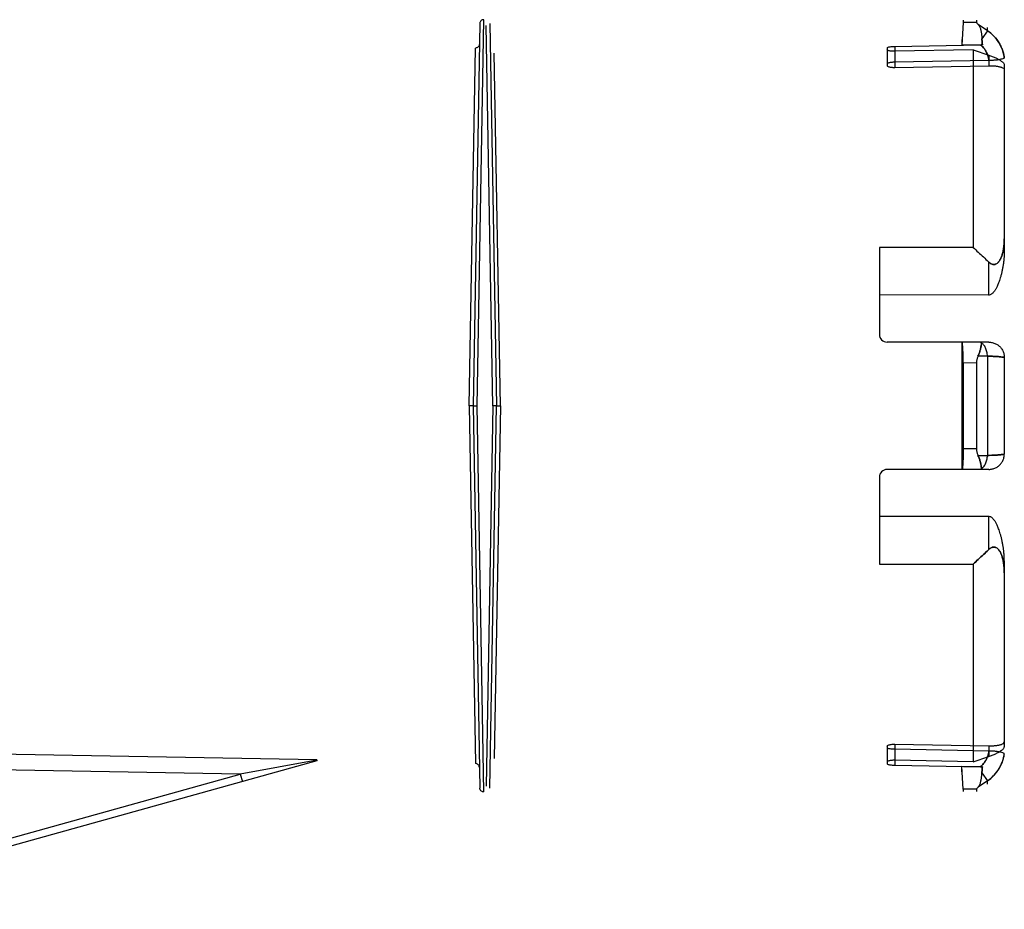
# Model space of a CAD drawing. Header units: millimetres. Extents: x 0 to 297, y 0 to 210.
# Tile 308 of 455: x 143.828 to 144.837, y 159.623 to 160.535. Entities that reach past the tile are written whole.
import ezdxf

# ---------------------------------------------------------------- set-up
doc = ezdxf.new("R2010")
doc.units = ezdxf.units.MM
doc.header["$LTSCALE"] = 16.335
doc.layers.add('INTFCLR_144815', color=7, linetype='CONTINUOUS')

msp = doc.modelspace()

# ---------------------------------------------------------------- linework, layer by layer
at = {"layer": 'INTFCLR_144815', "color": 9, "linetype": 'Continuous'}
for p, q in [((144.2966, 160.1393), (144.3034, 160.5349)), ((144.8081, 160.532), (144.7945, 160.5321)), ((144.2994, 160.531), (144.2926, 160.1393)), ((144.3126, 160.1393), (144.3058, 160.5291)), ((144.3126, 160.1393), (144.3058, 160.5291)), ((144.3097, 160.531), (144.3166, 160.1393)), ((144.8193, 160.5236), (144.8097, 160.5301)), ((144.8193, 160.5236), (144.8137, 160.5152)), ((144.8193, 160.5236), (144.8193, 160.5269)), ((144.2886, 160.1393), (144.2951, 160.5058)), ((144.7166, 160.506), (144.7166, 160.4878)), ((144.7246, 160.5076), (144.7246, 160.486)), ((144.3207, 160.1393), (144.3143, 160.5006)), ((144.3207, 160.1393), (144.3143, 160.5006)), ((144.8206, 160.4986), (144.8206, 160.4878)), ((144.8366, 160.4888), (144.8366, 160.4836)), ((144.8366, 160.3105), (144.8366, 160.2981)), ((144.8203, 160.2869), (144.8203, 160.2526)), ((144.8208, 160.2045), (144.8109, 160.2045)), ((144.8193, 160.1902), (144.8096, 160.1902)), ((144.8193, 160.1902), (144.8193, 160.0884)), ((144.8081, 160.1832), (144.7945, 160.1831)), ((144.2886, 160.1393), (144.2951, 159.7727)), ((144.2926, 160.1393), (144.2994, 159.7476)), ((144.3034, 159.7437), (144.2966, 160.1393)), ((144.3126, 160.1393), (144.3058, 159.7495)), ((144.3126, 160.1393), (144.3058, 159.7495)), ((144.3097, 159.7476), (144.3166, 160.1393)), ((144.3207, 160.1393), (144.3143, 159.778)), ((144.3207, 160.1393), (144.3143, 159.778)), ((144.7945, 160.0955), (144.8081, 160.0954)), ((144.8096, 160.0884), (144.8193, 160.0884)), ((144.8208, 160.0741), (144.8109, 160.0741)), ((144.8203, 160.026), (144.8203, 159.9917)), ((144.8366, 159.9805), (144.8366, 159.9681)), ((144.1326, 159.7766), (143.6, 159.7859)), ((144.7166, 159.7907), (144.7166, 159.7726)), ((144.7246, 159.7926), (144.7246, 159.771)), ((144.8206, 159.7908), (144.8206, 159.78)), ((144.8366, 159.795), (144.8366, 159.7898)), ((144.1326, 159.7762), (144.0541, 159.762)), ((144.1326, 159.7756), (143.5872, 159.6234)), ((144.0541, 159.762), (143.6, 159.7699)), ((143.5952, 159.6339), (144.0541, 159.762)), ((144.0541, 159.762), (144.0563, 159.7543)), ((144.8137, 159.7633), (144.8193, 159.755)), ((144.8081, 159.7466), (144.7945, 159.7465)), ((144.8193, 159.755), (144.8097, 159.7485)), ((144.8193, 159.7517), (144.8193, 159.755))]:
    msp.add_line(p, q, dxfattribs=at)
at = {"layer": 'INTFCLR_144815', "color": 6, "linetype": 'Continuous'}
for p, q in [((144.7945, 160.5321), (144.7931, 160.5088)), ((144.7945, 160.5345), (144.7945, 160.5321)), ((144.8081, 160.5345), (144.8081, 160.532)), ((144.7931, 160.5145), (144.7931, 160.5088)), ((144.7246, 160.5076), (144.8121, 160.5092)), ((144.8046, 160.504), (144.7246, 160.5025)), ((144.8142, 160.5092), (144.7931, 160.5088)), ((144.8046, 160.504), (144.8046, 160.3015)), ((144.8046, 160.504), (144.8206, 160.4986)), ((144.8121, 160.5092), (144.8135, 160.5092)), ((144.8142, 160.5092), (144.8128, 160.5092)), ((144.8208, 160.493), (144.7246, 160.4913)), ((144.8366, 160.4959), (144.8366, 160.4993)), ((144.7246, 160.486), (144.8206, 160.4878)), ((144.8366, 160.4836), (144.8366, 160.3105)), ((144.7086, 160.3015), (144.7086, 160.2125)), ((144.8046, 160.3015), (144.7086, 160.3015)), ((144.8203, 160.2526), (144.7086, 160.2529)), ((144.8109, 160.2045), (144.7166, 160.2045)), ((144.7931, 160.2045), (144.7931, 160.0741)), ((144.7945, 160.1831), (144.7945, 160.0955)), ((144.8081, 160.1832), (144.8081, 160.0954)), ((144.8366, 160.1888), (144.8366, 160.0898)), ((144.2926, 160.1393), (144.2886, 160.1393)), ((144.2926, 160.1393), (144.2966, 160.1393)), ((144.3166, 160.1393), (144.3126, 160.1393)), ((144.3166, 160.1393), (144.3207, 160.1393)), ((144.8109, 160.0741), (144.7166, 160.0741)), ((144.7086, 160.0661), (144.7086, 159.9771)), ((144.8203, 160.026), (144.7086, 160.0257)), ((144.7086, 159.9771), (144.8046, 159.9771)), ((144.8046, 159.9771), (144.8046, 159.7746)), ((144.8366, 159.9681), (144.8366, 159.795)), ((144.7246, 159.7926), (144.8206, 159.7908)), ((144.8208, 159.7855), (144.7246, 159.7873)), ((144.1326, 159.7766), (144.1326, 159.7756)), ((144.8046, 159.7746), (144.7246, 159.7761)), ((144.8046, 159.7746), (144.8206, 159.78)), ((144.8366, 159.7793), (144.8366, 159.7827)), ((144.7246, 159.771), (144.8121, 159.7694)), ((144.7931, 159.7641), (144.7931, 159.7698)), ((144.8142, 159.7694), (144.7931, 159.7698)), ((144.7945, 159.7465), (144.7931, 159.7698)), ((144.8121, 159.7694), (144.8135, 159.7694)), ((144.8142, 159.7694), (144.8128, 159.7694)), ((144.7945, 159.7465), (144.7945, 159.7441)), ((144.8081, 159.7466), (144.8081, 159.7441))]:
    msp.add_line(p, q, dxfattribs=at)
at = {"layer": 'INTFCLR_144815', "color": 9, "linetype": 'Continuous'}
for centre, start, end in [((144.7969, 160.4903), 7.908, 55.9221), ((144.7969, 159.7882), 304.0779, 352.0919)]:
    msp.add_arc(centre, 0.0401, start, end, dxfattribs=at)
at = {"layer": 'INTFCLR_144815', "color": 6, "linetype": 'Continuous'}
for centre, radius, start, end in [((144.7166, 160.2125), 0.008, 180, 270), ((144.3186, 162.0519), 1.9126, 269.9393, 270.0613), ((144.7166, 160.0661), 0.008, 90, 180)]:
    msp.add_arc(centre, radius, start, end, dxfattribs=at)
at = {"layer": 'INTFCLR_144815', "color": 9, "linetype": 'Continuous'}
for points, knots in [([(144.3034, 160.5349), (144.3032, 160.5349), (144.3027, 160.5349), (144.3017, 160.5346), (144.3005, 160.5339), (144.2998, 160.5327), (144.2995, 160.5317), (144.2994, 160.5312), (144.2994, 160.531)], [0, 0, 0, 0, 0.125, 0.25, 0.5, 0.749999, 0.874999, 1, 1, 1, 1]), ([(144.8193, 160.5236), (144.8203, 160.5229), (144.8221, 160.5216), (144.8243, 160.5196), (144.8276, 160.5163), (144.8303, 160.5127), (144.8324, 160.5089), (144.8337, 160.5062), (144.8348, 160.5035), (144.8356, 160.5006), (144.8362, 160.4983), (144.8365, 160.4967), (144.8366, 160.4959)], [0, 0, 0, 0, 0.104066, 0.197481, 0.263672, 0.525448, 0.591388, 0.657535, 0.789311, 0.855378, 0.921244, 1, 1, 1, 1]), ([(144.8121, 160.5092), (144.8122, 160.509), (144.8127, 160.5086), (144.8135, 160.5079), (144.8154, 160.506), (144.817, 160.5039), (144.8183, 160.5015), (144.819, 160.4999), (144.8197, 160.4983), (144.8202, 160.4966), (144.8205, 160.4952), (144.8207, 160.494), (144.8208, 160.4933), (144.8208, 160.493)], [0, 0, 0, 0, 0.029386, 0.10033, 0.171275, 0.455053, 0.525998, 0.596942, 0.738831, 0.809776, 0.88072, 0.966115, 1, 1, 1, 1]), ([(144.8208, 160.493), (144.8208, 160.4933), (144.8207, 160.494), (144.8205, 160.4952), (144.8202, 160.4966), (144.8194, 160.4991), (144.8183, 160.5016), (144.8169, 160.5038), (144.8159, 160.5053), (144.8145, 160.507), (144.813, 160.5083), (144.8122, 160.509), (144.8121, 160.5092)], [0, 0, 0, 0, 0.033544, 0.11915, 0.190016, 0.260882, 0.544348, 0.615214, 0.68608, 0.827813, 0.969546, 1, 1, 1, 1]), ([(144.8193, 160.1902), (144.8192, 160.1917), (144.8188, 160.1946), (144.8175, 160.1985), (144.8157, 160.2017), (144.814, 160.2032), (144.8131, 160.2037)], [0, 0, 0, 0, 0.292893, 0.563554, 0.80036, 1, 1, 1, 1]), ([(144.8193, 160.1902), (144.8205, 160.1902), (144.8222, 160.1901), (144.8245, 160.19), (144.8273, 160.1899), (144.8308, 160.1896), (144.8343, 160.1893), (144.8361, 160.189), (144.8366, 160.1888)], [0, 0, 0, 0, 0.202921, 0.298451, 0.388725, 0.694315, 0.90609, 1, 1, 1, 1]), ([(144.8366, 160.1888), (144.836, 160.189), (144.8342, 160.1893), (144.8321, 160.1895), (144.8301, 160.1897), (144.8284, 160.1898), (144.8248, 160.19), (144.8216, 160.1901), (144.8193, 160.1902)], [0, 0, 0, 0, 0.110897, 0.304869, 0.373021, 0.447471, 0.611916, 1, 1, 1, 1]), ([(144.8131, 160.0749), (144.814, 160.0754), (144.8157, 160.0769), (144.8175, 160.0801), (144.8188, 160.084), (144.8192, 160.0869), (144.8193, 160.0884)], [0, 0, 0, 0, 0.199639, 0.436446, 0.707107, 1, 1, 1, 1]), ([(144.8366, 160.0898), (144.8356, 160.0894), (144.8338, 160.0893), (144.8303, 160.0889), (144.8273, 160.0887), (144.8245, 160.0886), (144.8222, 160.0885), (144.8205, 160.0884), (144.8193, 160.0884)], [0, 0, 0, 0, 0.186701, 0.305475, 0.611146, 0.701426, 0.796993, 1, 1, 1, 1]), ([(144.8193, 160.0884), (144.8216, 160.0885), (144.8248, 160.0886), (144.8284, 160.0888), (144.8301, 160.0889), (144.8322, 160.0891), (144.8343, 160.0893), (144.8361, 160.0896), (144.8366, 160.0898)], [0, 0, 0, 0, 0.388053, 0.552453, 0.626898, 0.695057, 0.905308, 1, 1, 1, 1]), ([(144.8121, 159.7694), (144.8122, 159.7696), (144.8127, 159.77), (144.8135, 159.7707), (144.8154, 159.7726), (144.817, 159.7747), (144.8183, 159.7771), (144.819, 159.7787), (144.8197, 159.7803), (144.8202, 159.782), (144.8205, 159.7834), (144.8207, 159.7846), (144.8208, 159.7853), (144.8208, 159.7855)], [0, 0, 0, 0, 0.029386, 0.10033, 0.171275, 0.455053, 0.525998, 0.596942, 0.738831, 0.809776, 0.88072, 0.966115, 1, 1, 1, 1]), ([(144.8208, 159.7855), (144.8208, 159.7853), (144.8207, 159.7846), (144.8205, 159.7834), (144.8202, 159.782), (144.8194, 159.7795), (144.8183, 159.777), (144.8169, 159.7748), (144.8159, 159.7733), (144.8145, 159.7716), (144.813, 159.7703), (144.8122, 159.7696), (144.8121, 159.7694)], [0, 0, 0, 0, 0.033544, 0.11915, 0.190016, 0.260882, 0.544348, 0.615214, 0.68608, 0.827813, 0.969546, 1, 1, 1, 1]), ([(144.8193, 159.755), (144.8203, 159.7557), (144.8221, 159.757), (144.8243, 159.759), (144.8276, 159.7623), (144.8303, 159.7659), (144.8324, 159.7697), (144.8337, 159.7724), (144.8348, 159.7751), (144.8356, 159.778), (144.8362, 159.7803), (144.8365, 159.7819), (144.8366, 159.7827)], [0, 0, 0, 0, 0.104066, 0.197481, 0.263672, 0.525448, 0.591388, 0.657535, 0.789311, 0.855378, 0.921244, 1, 1, 1, 1]), ([(144.3034, 159.7437), (144.3033, 159.7437), (144.3031, 159.7437), (144.3026, 159.7438), (144.3017, 159.744), (144.3005, 159.7447), (144.2998, 159.7459), (144.2995, 159.7469), (144.2994, 159.7474), (144.2994, 159.7476)], [0, 0, 0, 0, 0.0625, 0.125, 0.25, 0.5, 0.749999, 0.874999, 1, 1, 1, 1])]:
    msp.add_open_spline(points, degree=3, knots=knots, dxfattribs=at)
at = {"layer": 'INTFCLR_144815', "color": 6, "linetype": 'Continuous'}
for points in [[(144.8081, 160.532), (144.8081, 160.5315), (144.8087, 160.5311), (144.8091, 160.5307)], [(144.8097, 160.5301), (144.8093, 160.5305), (144.8087, 160.5307), (144.8087, 160.5312)], [(144.8081, 159.7466), (144.8081, 159.7471), (144.8087, 159.7475), (144.8091, 159.7479)], [(144.8097, 159.7485), (144.8093, 159.7481), (144.8087, 159.7479), (144.8087, 159.7474)]]:
    msp.add_open_spline(points, degree=3, dxfattribs=at)
for points, knots in [([(144.8097, 160.5301), (144.81, 160.5298), (144.8106, 160.5291), (144.8113, 160.528), (144.8119, 160.5266), (144.8124, 160.525), (144.8127, 160.5235), (144.813, 160.5219), (144.8132, 160.5205), (144.8133, 160.5191), (144.8135, 160.5179), (144.8136, 160.5166), (144.8136, 160.5157), (144.8137, 160.5152)], [0, 0, 0, 0, 0.081736, 0.169044, 0.264066, 0.368203, 0.475524, 0.575592, 0.66837, 0.753795, 0.832259, 0.910014, 1, 1, 1, 1]), ([(144.8137, 160.5152), (144.8137, 160.5146), (144.8138, 160.5134), (144.8139, 160.5117), (144.814, 160.5104), (144.8141, 160.5095), (144.8142, 160.5092)], [0, 0, 0, 0, 0.324073, 0.595506, 0.820724, 1, 1, 1, 1]), ([(144.8142, 160.5092), (144.8141, 160.5095), (144.814, 160.5103), (144.8139, 160.5117), (144.8138, 160.5134), (144.8137, 160.5146), (144.8137, 160.5152)], [0, 0, 0, 0, 0.177942, 0.402367, 0.674185, 1, 1, 1, 1]), ([(144.7166, 160.506), (144.7166, 160.5064), (144.7178, 160.5068), (144.719, 160.5071), (144.7207, 160.5074), (144.7226, 160.5075), (144.7239, 160.5076), (144.7246, 160.5076)], [0, 0, 0, 0, 0.162279, 0.321228, 0.522681, 0.754104, 1, 1, 1, 1]), ([(144.7246, 160.5025), (144.7239, 160.5025), (144.7226, 160.5025), (144.7207, 160.5027), (144.719, 160.5029), (144.7177, 160.5033), (144.7166, 160.5038), (144.7166, 160.5043)], [0, 0, 0, 0, 0.242761, 0.470889, 0.670701, 0.830235, 1, 1, 1, 1]), ([(144.8206, 160.4986), (144.8212, 160.4984), (144.8224, 160.498), (144.8243, 160.4973), (144.826, 160.4966), (144.8278, 160.4958), (144.8294, 160.495), (144.8309, 160.4942), (144.8322, 160.4934), (144.8334, 160.4926), (144.8345, 160.4919), (144.8354, 160.491), (144.8362, 160.4901), (144.8366, 160.4893), (144.8366, 160.4888)], [0, 0, 0, 0, 0.101285, 0.203033, 0.303607, 0.401476, 0.495239, 0.583644, 0.665574, 0.740071, 0.806367, 0.863973, 0.933879, 1, 1, 1, 1]), ([(144.8366, 160.4959), (144.8366, 160.4955), (144.8355, 160.495), (144.834, 160.4945), (144.8322, 160.4941), (144.8306, 160.4938), (144.8291, 160.4936), (144.8276, 160.4934), (144.826, 160.4933), (144.8243, 160.4932), (144.8226, 160.4931), (144.8214, 160.4931), (144.8208, 160.493)], [0, 0, 0, 0, 0.072978, 0.173163, 0.312261, 0.39448, 0.483882, 0.579398, 0.679988, 0.784398, 0.891459, 1, 1, 1, 1]), ([(144.7246, 160.4913), (144.7239, 160.4913), (144.7226, 160.4913), (144.7207, 160.4911), (144.719, 160.4908), (144.7177, 160.4905), (144.7166, 160.4901), (144.7166, 160.4896)], [0, 0, 0, 0, 0.245487, 0.47595, 0.676705, 0.835456, 1, 1, 1, 1]), ([(144.7166, 160.4878), (144.7166, 160.4874), (144.7177, 160.4868), (144.7191, 160.4865), (144.7207, 160.4862), (144.7226, 160.486), (144.7239, 160.486), (144.7246, 160.486)], [0, 0, 0, 0, 0.172585, 0.332582, 0.532286, 0.759514, 1, 1, 1, 1]), ([(144.8206, 160.4878), (144.8212, 160.4878), (144.8223, 160.4878), (144.8241, 160.4877), (144.8258, 160.4876), (144.8274, 160.4875), (144.829, 160.4873), (144.8304, 160.4871), (144.8318, 160.4868), (144.833, 160.4864), (144.8343, 160.486), (144.8357, 160.4853), (144.8366, 160.4842), (144.8366, 160.4836)], [0, 0, 0, 0, 0.101868, 0.202611, 0.301117, 0.39614, 0.486742, 0.57208, 0.651196, 0.72354, 0.788153, 0.893684, 1, 1, 1, 1]), ([(144.8203, 160.2869), (144.8206, 160.2865), (144.8214, 160.2859), (144.8224, 160.2851), (144.8235, 160.2846), (144.8247, 160.2842), (144.8259, 160.284), (144.8271, 160.2842), (144.8284, 160.2846), (144.8295, 160.2854), (144.8306, 160.2865), (144.8316, 160.2879), (144.8325, 160.2893), (144.8332, 160.2908), (144.8337, 160.2921), (144.8343, 160.2937), (144.8348, 160.2955), (144.8353, 160.2975), (144.8357, 160.2998), (144.8361, 160.3022), (144.8364, 160.3049), (144.8365, 160.3076), (144.8366, 160.3095), (144.8366, 160.3105)], [0, 0, 0, 0, 0.042876, 0.077528, 0.106402, 0.142807, 0.174945, 0.206462, 0.240952, 0.283015, 0.318541, 0.363175, 0.420612, 0.45541, 0.494988, 0.539838, 0.590295, 0.64655, 0.70847, 0.775591, 0.847358, 0.922646, 1, 1, 1, 1]), ([(144.8366, 160.3105), (144.8366, 160.3095), (144.8365, 160.3076), (144.8364, 160.3049), (144.8361, 160.3022), (144.8357, 160.2998), (144.8353, 160.2975), (144.8348, 160.2955), (144.8343, 160.2937), (144.8337, 160.2921), (144.8332, 160.2908), (144.8326, 160.2896), (144.8319, 160.2884), (144.8311, 160.2871), (144.8301, 160.286), (144.8291, 160.2851), (144.8279, 160.2844), (144.8267, 160.2841), (144.8255, 160.284), (144.8242, 160.2843), (144.8231, 160.2848), (144.8217, 160.2856), (144.8208, 160.2864), (144.8203, 160.2869)], [0, 0, 0, 0, 0.077436, 0.152787, 0.224603, 0.291791, 0.353673, 0.409894, 0.460337, 0.505126, 0.54465, 0.579431, 0.609991, 0.660435, 0.700103, 0.732166, 0.771094, 0.804168, 0.835525, 0.868613, 0.907367, 0.938868, 1, 1, 1, 1]), ([(144.8046, 160.3015), (144.8064, 160.2999), (144.8099, 160.2967), (144.8152, 160.2918), (144.8186, 160.2885), (144.8203, 160.2869)], [0, 0, 0, 0, 0.337486, 0.670851, 1, 1, 1, 1]), ([(144.8366, 160.2981), (144.8366, 160.297), (144.8365, 160.2948), (144.8363, 160.2913), (144.836, 160.2877), (144.8355, 160.2841), (144.8349, 160.2805), (144.8342, 160.2769), (144.8334, 160.2736), (144.8325, 160.2705), (144.8317, 160.2678), (144.8308, 160.2655), (144.83, 160.2635), (144.8292, 160.2617), (144.8285, 160.2602), (144.8278, 160.2589), (144.8271, 160.2578), (144.8263, 160.2566), (144.8253, 160.2554), (144.8243, 160.2543), (144.8232, 160.2535), (144.8219, 160.2528), (144.8209, 160.2526), (144.8203, 160.2526)], [0, 0, 0, 0, 0.065348, 0.133886, 0.204882, 0.277366, 0.350075, 0.421558, 0.490175, 0.553217, 0.608735, 0.657402, 0.700129, 0.737709, 0.770831, 0.800013, 0.825693, 0.848315, 0.885747, 0.914641, 0.937439, 0.964356, 1, 1, 1, 1]), ([(144.7945, 160.1831), (144.7945, 160.1839), (144.7945, 160.1855), (144.7944, 160.1879), (144.7944, 160.1902), (144.7943, 160.1924), (144.7943, 160.1944), (144.7942, 160.1963), (144.7941, 160.1981), (144.794, 160.1996), (144.7939, 160.201), (144.7936, 160.2025), (144.7938, 160.2042), (144.7931, 160.2045)], [0, 0, 0, 0, 0.112867, 0.223308, 0.330052, 0.432146, 0.528507, 0.618081, 0.699878, 0.773217, 0.837278, 0.891323, 1, 1, 1, 1]), ([(144.8096, 160.1902), (144.8099, 160.1908), (144.8104, 160.192), (144.8111, 160.1937), (144.8116, 160.1954), (144.8121, 160.1971), (144.8124, 160.1986), (144.8127, 160.1999), (144.813, 160.2016), (144.8132, 160.2029), (144.8131, 160.2037)], [0, 0, 0, 0, 0.141054, 0.275902, 0.403725, 0.52302, 0.632734, 0.732023, 0.819534, 1, 1, 1, 1]), ([(144.8131, 160.2037), (144.8131, 160.2033), (144.813, 160.202), (144.8128, 160.2003), (144.8125, 160.1986), (144.8121, 160.1971), (144.8116, 160.1955), (144.8111, 160.1938), (144.8104, 160.192), (144.8099, 160.1908), (144.8096, 160.1902)], [0, 0, 0, 0, 0.103354, 0.264576, 0.36392, 0.474132, 0.594153, 0.722284, 0.857924, 1, 1, 1, 1]), ([(144.8131, 160.2037), (144.813, 160.2041), (144.812, 160.2046), (144.8113, 160.2045), (144.8109, 160.2045)], [0, 0, 0, 0, 0.503817, 1, 1, 1, 1]), ([(144.8208, 160.2045), (144.8214, 160.2045), (144.8226, 160.2044), (144.8243, 160.2041), (144.826, 160.2036), (144.8277, 160.2029), (144.8292, 160.2021), (144.8307, 160.2011), (144.832, 160.1999), (144.8332, 160.1986), (144.8342, 160.1972), (144.835, 160.1956), (144.8357, 160.194), (144.8362, 160.1923), (144.8365, 160.1905), (144.8366, 160.1894), (144.8366, 160.1888)], [0, 0, 0, 0, 0.071737, 0.143321, 0.214706, 0.285913, 0.357002, 0.428102, 0.499214, 0.570425, 0.641656, 0.713057, 0.784619, 0.856321, 0.928111, 1, 1, 1, 1]), ([(144.8096, 160.1902), (144.8094, 160.1897), (144.8091, 160.1888), (144.8086, 160.1874), (144.8083, 160.186), (144.8082, 160.1846), (144.8081, 160.1836), (144.8081, 160.1832)], [0, 0, 0, 0, 0.211153, 0.414987, 0.613069, 0.807778, 1, 1, 1, 1]), ([(144.7945, 160.0955), (144.7945, 160.0947), (144.7945, 160.0931), (144.7944, 160.0907), (144.7944, 160.0884), (144.7943, 160.0862), (144.7943, 160.0842), (144.7942, 160.0823), (144.7941, 160.0805), (144.794, 160.079), (144.7939, 160.0776), (144.7936, 160.0761), (144.7938, 160.0744), (144.7931, 160.0741)], [0, 0, 0, 0, 0.113038, 0.223626, 0.330753, 0.433073, 0.529378, 0.618814, 0.700747, 0.773818, 0.837483, 0.891446, 1, 1, 1, 1]), ([(144.8081, 160.0954), (144.8081, 160.0949), (144.8082, 160.094), (144.8083, 160.0926), (144.8086, 160.0912), (144.8091, 160.0898), (144.8094, 160.0889), (144.8096, 160.0884)], [0, 0, 0, 0, 0.194552, 0.389899, 0.587224, 0.788975, 1, 1, 1, 1]), ([(144.8096, 160.0884), (144.8099, 160.0878), (144.8104, 160.0866), (144.8111, 160.0849), (144.8116, 160.0831), (144.8121, 160.0815), (144.8124, 160.08), (144.8127, 160.0787), (144.813, 160.077), (144.8132, 160.0757), (144.8131, 160.0749)], [0, 0, 0, 0, 0.141054, 0.275902, 0.403725, 0.52302, 0.632734, 0.732023, 0.819534, 1, 1, 1, 1]), ([(144.8131, 160.0749), (144.8131, 160.0753), (144.813, 160.0766), (144.8128, 160.0783), (144.8125, 160.08), (144.8121, 160.0815), (144.8116, 160.0831), (144.8111, 160.0848), (144.8104, 160.0866), (144.8099, 160.0878), (144.8096, 160.0884)], [0, 0, 0, 0, 0.103354, 0.264576, 0.36392, 0.474132, 0.594153, 0.722284, 0.857924, 1, 1, 1, 1]), ([(144.8208, 160.0741), (144.8214, 160.0741), (144.8226, 160.0742), (144.8243, 160.0745), (144.826, 160.075), (144.8277, 160.0756), (144.8292, 160.0765), (144.8307, 160.0775), (144.832, 160.0787), (144.8332, 160.08), (144.8342, 160.0814), (144.835, 160.083), (144.8357, 160.0846), (144.8362, 160.0863), (144.8365, 160.0881), (144.8366, 160.0892), (144.8366, 160.0898)], [0, 0, 0, 0, 0.071737, 0.143321, 0.214706, 0.285913, 0.357002, 0.428102, 0.499214, 0.570425, 0.641656, 0.713057, 0.784619, 0.856321, 0.928111, 1, 1, 1, 1]), ([(144.8131, 160.0749), (144.813, 160.0745), (144.812, 160.074), (144.8113, 160.0741), (144.8109, 160.0741)], [0, 0, 0, 0, 0.503817, 1, 1, 1, 1]), ([(144.8366, 159.9805), (144.8366, 159.9816), (144.8365, 159.9838), (144.8363, 159.9873), (144.836, 159.9909), (144.8355, 159.9945), (144.8349, 159.9981), (144.8342, 160.0017), (144.8334, 160.005), (144.8325, 160.0081), (144.8317, 160.0108), (144.8308, 160.0131), (144.83, 160.0151), (144.8292, 160.0169), (144.8285, 160.0184), (144.8278, 160.0197), (144.8271, 160.0208), (144.8263, 160.022), (144.8253, 160.0232), (144.8243, 160.0243), (144.8232, 160.0251), (144.8219, 160.0258), (144.8209, 160.026), (144.8203, 160.026)], [0, 0, 0, 0, 0.065348, 0.133886, 0.204882, 0.277366, 0.350075, 0.421558, 0.490175, 0.553217, 0.608735, 0.657402, 0.700129, 0.737709, 0.770831, 0.800013, 0.825693, 0.848315, 0.885747, 0.914641, 0.937439, 0.964356, 1, 1, 1, 1]), ([(144.8203, 159.9917), (144.8186, 159.9901), (144.8152, 159.9868), (144.8099, 159.9819), (144.8064, 159.9787), (144.8046, 159.9771)], [0, 0, 0, 0, 0.329569, 0.662022, 1, 1, 1, 1]), ([(144.8046, 159.9771), (144.8064, 159.9787), (144.8099, 159.9819), (144.8152, 159.9868), (144.8186, 159.9901), (144.8203, 159.9917)], [0, 0, 0, 0, 0.337486, 0.670851, 1, 1, 1, 1]), ([(144.8366, 159.9681), (144.8366, 159.9691), (144.8365, 159.971), (144.8364, 159.9737), (144.8361, 159.9764), (144.8357, 159.9788), (144.8353, 159.9811), (144.8348, 159.9831), (144.8343, 159.9849), (144.8337, 159.9865), (144.8332, 159.9878), (144.8326, 159.989), (144.8319, 159.9902), (144.8311, 159.9915), (144.8301, 159.9926), (144.8291, 159.9935), (144.8279, 159.9942), (144.8267, 159.9945), (144.8255, 159.9946), (144.8242, 159.9943), (144.8231, 159.9938), (144.8217, 159.993), (144.8208, 159.9922), (144.8203, 159.9917)], [0, 0, 0, 0, 0.077436, 0.152787, 0.224603, 0.291791, 0.353673, 0.409894, 0.460337, 0.505126, 0.54465, 0.579431, 0.609991, 0.660435, 0.700103, 0.732166, 0.771094, 0.804168, 0.835525, 0.868613, 0.907367, 0.938868, 1, 1, 1, 1]), ([(144.8203, 159.9917), (144.8206, 159.9921), (144.8214, 159.9927), (144.8224, 159.9935), (144.8235, 159.994), (144.8247, 159.9944), (144.8259, 159.9946), (144.8271, 159.9944), (144.8284, 159.994), (144.8295, 159.9932), (144.8306, 159.9921), (144.8316, 159.9907), (144.8325, 159.9893), (144.8332, 159.9878), (144.8337, 159.9864), (144.8343, 159.9849), (144.8348, 159.9831), (144.8353, 159.9811), (144.8357, 159.9788), (144.8361, 159.9764), (144.8364, 159.9737), (144.8365, 159.971), (144.8366, 159.9691), (144.8366, 159.9681)], [0, 0, 0, 0, 0.042876, 0.077528, 0.106402, 0.142807, 0.174945, 0.206462, 0.240952, 0.283015, 0.318541, 0.363175, 0.420612, 0.45541, 0.494988, 0.539838, 0.590295, 0.64655, 0.70847, 0.775591, 0.847358, 0.922646, 1, 1, 1, 1]), ([(144.7166, 159.7907), (144.7166, 159.7912), (144.7177, 159.7918), (144.7191, 159.7921), (144.7207, 159.7924), (144.7226, 159.7926), (144.7239, 159.7926), (144.7246, 159.7926)], [0, 0, 0, 0, 0.172585, 0.332582, 0.532286, 0.759514, 1, 1, 1, 1]), ([(144.7246, 159.7873), (144.7239, 159.7873), (144.7226, 159.7873), (144.7207, 159.7875), (144.719, 159.7878), (144.7177, 159.7881), (144.7166, 159.7885), (144.7166, 159.789)], [0, 0, 0, 0, 0.245487, 0.47595, 0.676705, 0.835456, 1, 1, 1, 1]), ([(144.8206, 159.7908), (144.8212, 159.7908), (144.8223, 159.7908), (144.8241, 159.7909), (144.8258, 159.791), (144.8274, 159.7911), (144.829, 159.7913), (144.8304, 159.7915), (144.8318, 159.7918), (144.833, 159.7921), (144.8343, 159.7926), (144.8357, 159.7933), (144.8366, 159.7944), (144.8366, 159.795)], [0, 0, 0, 0, 0.101869, 0.202611, 0.301117, 0.39614, 0.486742, 0.57208, 0.651197, 0.72354, 0.788153, 0.893684, 1, 1, 1, 1]), ([(144.8206, 159.78), (144.8212, 159.7802), (144.8224, 159.7806), (144.8243, 159.7813), (144.826, 159.782), (144.8278, 159.7828), (144.8294, 159.7836), (144.8309, 159.7844), (144.8322, 159.7852), (144.8334, 159.786), (144.8345, 159.7867), (144.8354, 159.7876), (144.8362, 159.7885), (144.8366, 159.7893), (144.8366, 159.7898)], [0, 0, 0, 0, 0.101285, 0.203033, 0.303607, 0.401476, 0.495239, 0.583644, 0.665574, 0.740071, 0.806367, 0.863973, 0.933879, 1, 1, 1, 1]), ([(144.7246, 159.7761), (144.7239, 159.7761), (144.7226, 159.7761), (144.7207, 159.7759), (144.719, 159.7757), (144.7177, 159.7753), (144.7166, 159.7748), (144.7166, 159.7743)], [0, 0, 0, 0, 0.242761, 0.470889, 0.670701, 0.830235, 1, 1, 1, 1]), ([(144.8366, 159.7827), (144.8366, 159.7831), (144.8355, 159.7836), (144.834, 159.7841), (144.8322, 159.7845), (144.8306, 159.7848), (144.8291, 159.785), (144.8276, 159.7852), (144.826, 159.7853), (144.8243, 159.7854), (144.8226, 159.7855), (144.8214, 159.7855), (144.8208, 159.7855)], [0, 0, 0, 0, 0.072978, 0.173163, 0.312261, 0.39448, 0.483882, 0.579398, 0.679988, 0.784398, 0.891459, 1, 1, 1, 1]), ([(144.7166, 159.7726), (144.7166, 159.7722), (144.7178, 159.7718), (144.719, 159.7715), (144.7207, 159.7712), (144.7226, 159.7711), (144.7239, 159.771), (144.7246, 159.771)], [0, 0, 0, 0, 0.162279, 0.321228, 0.522681, 0.754103, 1, 1, 1, 1]), ([(144.8137, 159.7633), (144.8137, 159.764), (144.8138, 159.7652), (144.8139, 159.7669), (144.814, 159.7682), (144.8141, 159.7691), (144.8142, 159.7694)], [0, 0, 0, 0, 0.324073, 0.595506, 0.820724, 1, 1, 1, 1]), ([(144.8142, 159.7694), (144.8141, 159.7691), (144.814, 159.7682), (144.8139, 159.7669), (144.8138, 159.7652), (144.8137, 159.764), (144.8137, 159.7633)], [0, 0, 0, 0, 0.177942, 0.402367, 0.674185, 1, 1, 1, 1]), ([(144.8097, 159.7485), (144.81, 159.7488), (144.8106, 159.7495), (144.8113, 159.7506), (144.8119, 159.752), (144.8124, 159.7536), (144.8127, 159.7551), (144.813, 159.7567), (144.8132, 159.7581), (144.8133, 159.7595), (144.8135, 159.7607), (144.8136, 159.762), (144.8136, 159.7629), (144.8137, 159.7633)], [0, 0, 0, 0, 0.081736, 0.169044, 0.264066, 0.368203, 0.475524, 0.575592, 0.66837, 0.753795, 0.832259, 0.910014, 1, 1, 1, 1])]:
    msp.add_open_spline(points, degree=3, knots=knots, dxfattribs=at)
at = {"layer": 'INTFCLR_144815', "color": 9, "linetype": 'Continuous'}
for points in [[(144.299, 160.5098), (144.299, 160.5089), (144.2982, 160.5067), (144.296, 160.5059), (144.2951, 160.5058)], [(144.299, 159.7688), (144.299, 159.7697), (144.2982, 159.7719), (144.296, 159.7727), (144.2951, 159.7727)]]:
    msp.add_open_spline(points, degree=3, dxfattribs=at)

doc.saveas('drawing.dxf')
